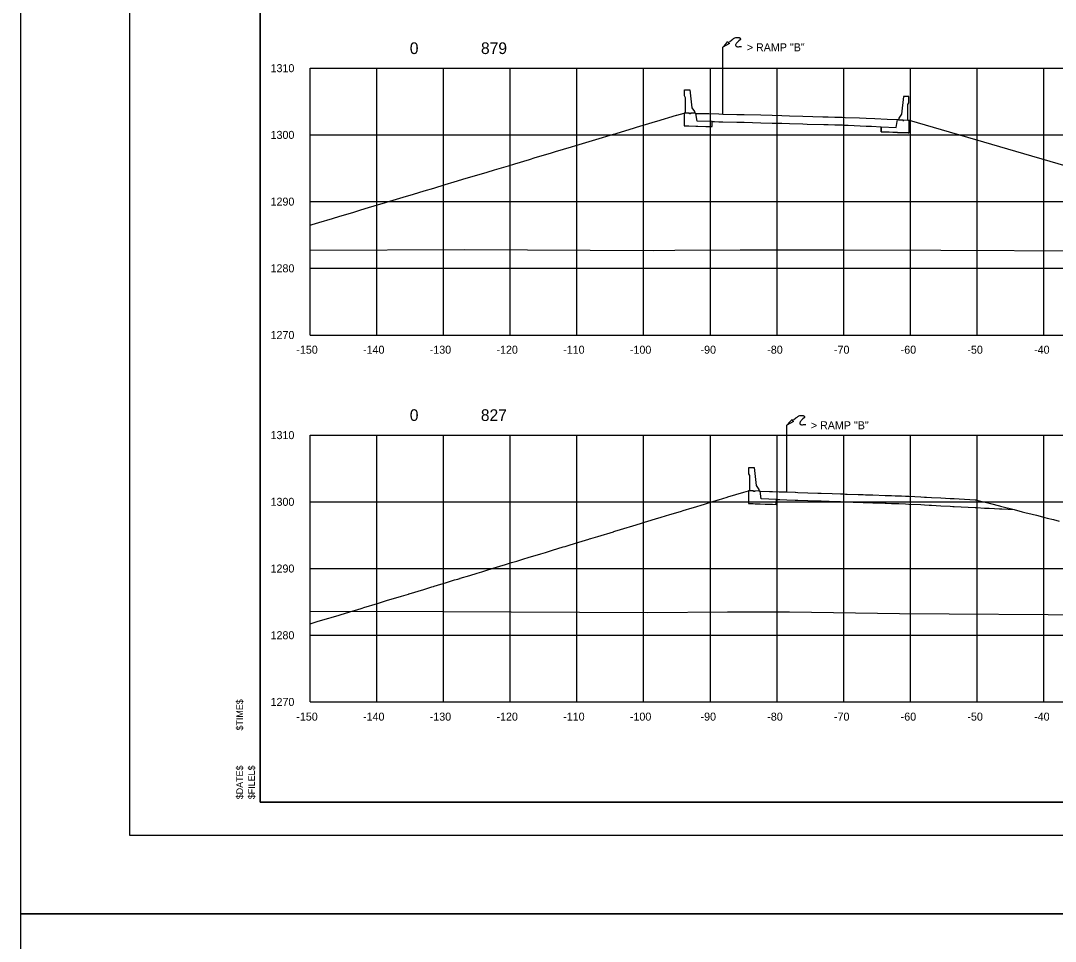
# Model space of a CAD drawing. Extents: x 2148105 to 2149976, y 144169 to 149705.
# Drawn here: x 2148219.9 to 2148375, y 145141 to 145279 of the extents above; entities that cross this region are included whole.
import ezdxf

# ---------------------------------------------------------------- set-up
doc = ezdxf.new("R2010")
doc.units = 0
for name, color, linetype in [('EX_Align', 7, 'Continuous'), ('PH1a-PR-Drives', 7, 'Continuous'), ('PH1a-PR-ServRd', 7, 'Continuous'), ('PR-Dividing Strip', 7, 'Continuous'), ('PR_Align_PC', 7, 'Continuous'), ('PR_Align_PI', 7, 'Continuous'), ('PR_Align_Ramp_E', 7, 'Continuous'), ('PR_Align_Ramp_J', 7, 'Continuous'), ('PR_Storm_Conc_Box_PH1B', 7, 'Continuous'), ('PR_Storm_Conc_Pipe_PH1B', 7, 'Continuous'), ('PR_Storm_Inlet_CICI_PH1A', 7, 'Continuous'), ('PR_Storm_Inlet_CICI_PH1B', 7, 'Continuous'), ('PR_Storm_MH_PH1B', 7, 'Continuous'), ('PR_Storm_Standard_Median_Drain_PH1B', 7, 'Continuous')]:
    doc.layers.add(name, color=color, linetype=linetype)

msp = doc.modelspace()

# ---------------------------------------------------------------- linework, layer by layer
at = {"layer": 'EX_Align'}
for points in [[(2148263.32, 145248.38), (2148263.62, 145248.47), (2148264.64, 145248.78), (2148266.66, 145249.38), (2148267.8, 145249.72), (2148269.71, 145250.29), (2148270.95, 145250.67), (2148272.09, 145251.01), (2148272.92, 145251.26), (2148273.58, 145251.46), (2148274.11, 145251.61), (2148275.79, 145252.12), (2148277.26, 145252.56), (2148278.83, 145253.03), (2148280.42, 145253.51), (2148281.87, 145253.94), (2148283.57, 145254.45), (2148284.91, 145254.85), (2148286.73, 145255.4), (2148287.95, 145255.76), (2148289.88, 145256.34), (2148290.99, 145256.67), (2148293.04, 145257.29), (2148294.03, 145257.59), (2148296.19, 145258.23), (2148297.06, 145258.5), (2148299.34, 145259.18), (2148300.1, 145259.41), (2148302.5, 145260.13), (2148303.14, 145260.32), (2148305.65, 145261.07), (2148306.17, 145261.23), (2148308.81, 145262.02), (2148309.21, 145262.14), (2148311.96, 145262.96), (2148312.25, 145263.05), (2148315.12, 145263.91), (2148315.28, 145263.96), (2148318.27, 145264.86), (2148318.31, 145264.87), (2148319.38, 145265.19), (2148319.39, 145264.43), (2148319.39, 145264.02), (2148319.4, 145263.54), (2148319.4, 145263.27), (2148320.12, 145263.25), (2148321.14, 145263.23), (2148321.27, 145263.22), (2148321.43, 145263.22), (2148322.65, 145263.19), (2148323.6, 145263.17), (2148323.6, 145263.4), (2148323.61, 145263.92), (2148323.93, 145263.91), (2148324.58, 145263.89), (2148324.98, 145263.88), (2148325.18, 145263.88), (2148327.31, 145263.82), (2148327.74, 145263.81), (2148328.37, 145263.8), (2148330.89, 145263.73), (2148332.57, 145263.69), (2148334.05, 145263.65), (2148335.2, 145263.62), (2148337.2, 145263.56), (2148337.83, 145263.54), (2148340.35, 145263.47), (2148340.46, 145263.47), (2148341, 145263.46), (2148342, 145263.43), (2148343.11, 145263.4), (2148343.37, 145263.38), (2148343.51, 145263.38), (2148343.99, 145263.36), (2148346.66, 145263.24), (2148347.45, 145263.21), (2148348.9, 145263.14), (2148348.9, 145262.93), (2148348.91, 145262.39), (2148349.31, 145262.38), (2148349.82, 145262.35), (2148350.69, 145262.31), (2148351.36, 145262.28), (2148351.94, 145262.26), (2148352.97, 145262.21), (2148353.06, 145262.21), (2148353.11, 145262.2), (2148353.12, 145262.92), (2148353.12, 145262.95), (2148353.13, 145264.06), (2148353.13, 145264.12), (2148379, 145256.56)], [(2148263.32, 145188.62), (2148264.26, 145188.9), (2148264.56, 145189), (2148266.12, 145189.47), (2148266.46, 145189.57), (2148267.67, 145189.94), (2148267.97, 145190.03), (2148269.8, 145190.58), (2148270.32, 145190.74), (2148271.12, 145190.99), (2148271.37, 145191.06), (2148273.43, 145191.69), (2148274.19, 145191.92), (2148274.61, 145192.05), (2148274.77, 145192.1), (2148277.03, 145192.78), (2148278.06, 145193.09), (2148278.14, 145193.12), (2148278.18, 145193.13), (2148280.37, 145193.79), (2148281.58, 145194.16), (2148281.8, 145194.23), (2148281.93, 145194.27), (2148283.76, 145194.82), (2148284.98, 145195.2), (2148285.45, 145195.34), (2148285.79, 145195.44), (2148285.8, 145195.44), (2148285.82, 145195.45), (2148285.82, 145195.45), (2148285.84, 145195.45), (2148287.25, 145195.88), (2148288.39, 145196.23), (2148289.06, 145196.43), (2148289.66, 145196.62), (2148290.75, 145196.95), (2148291.79, 145197.26), (2148292.63, 145197.52), (2148293.53, 145197.79), (2148294.3, 145198.02), (2148295.2, 145198.3), (2148296.16, 145198.59), (2148297.4, 145198.97), (2148297.9, 145199.12), (2148298.6, 145199.33), (2148299.65, 145199.65), (2148301.27, 145200.14), (2148301.54, 145200.22), (2148302, 145200.36), (2148303.09, 145200.7), (2148305.13, 145201.32), (2148305.22, 145201.34), (2148305.41, 145201.4), (2148306.44, 145201.71), (2148308.81, 145202.43), (2148308.86, 145202.45), (2148309, 145202.49), (2148309.83, 145202.74), (2148312.21, 145203.47), (2148312.36, 145203.51), (2148312.87, 145203.67), (2148313.45, 145203.84), (2148315.62, 145204.5), (2148315.82, 145204.56), (2148316.74, 145204.84), (2148317.11, 145204.95), (2148319.02, 145205.53), (2148319.23, 145205.6), (2148320.6, 145206.02), (2148320.81, 145206.08), (2148322.42, 145206.57), (2148322.6, 145206.62), (2148324.47, 145207.19), (2148324.56, 145207.22), (2148325.83, 145207.6), (2148325.93, 145207.64), (2148328.34, 145208.37), (2148328.35, 145208.37), (2148329.03, 145208.58), (2148329.03, 145208.31), (2148329.04, 145207.41), (2148329.04, 145207.25), (2148329.05, 145206.66), (2148329.17, 145206.65), (2148329.23, 145206.65), (2148329.73, 145206.64), (2148330.05, 145206.63), (2148330.78, 145206.6), (2148331.54, 145206.58), (2148332.21, 145206.55), (2148332.51, 145206.54), (2148332.64, 145206.54), (2148333.21, 145206.52), (2148333.22, 145207.14), (2148333.22, 145207.27), (2148333.72, 145207.25), (2148334.78, 145207.22), (2148336.04, 145207.18), (2148336.07, 145207.18), (2148336.08, 145207.18), (2148336.43, 145207.16), (2148339.44, 145207.06), (2148339.78, 145207.05), (2148339.94, 145207.04), (2148341.11, 145207), (2148342.85, 145206.94), (2148343.18, 145206.93), (2148343.56, 145206.92), (2148343.7, 145206.91), (2148343.81, 145206.91), (2148344.71, 145206.88), (2148346.25, 145206.83), (2148346.6, 145206.81), (2148347.68, 145206.78), (2148349.54, 145206.71), (2148349.65, 145206.71), (2148350.48, 145206.68), (2148351.55, 145206.64), (2148352.57, 145206.61), (2148353.06, 145206.58), (2148354.89, 145206.49), (2148355.42, 145206.46), (2148356.11, 145206.42), (2148356.46, 145206.4), (2148357.86, 145206.33), (2148359.28, 145206.25), (2148359.68, 145206.23), (2148359.86, 145206.22), (2148363.03, 145206.05), (2148363.15, 145206.05), (2148363.26, 145206.04), (2148363.27, 145206.04), (2148364.42, 145205.98), (2148365.12, 145205.94), (2148365.93, 145205.9), (2148366.67, 145205.86), (2148366.83, 145205.85), (2148367.02, 145205.84), (2148368.84, 145205.74), (2148370.08, 145205.43), (2148370.67, 145205.28), (2148370.89, 145205.22), (2148372.19, 145204.89), (2148373.48, 145204.57), (2148373.81, 145204.48), (2148374.75, 145204.24), (2148375.59, 145204.03)]]:
    msp.add_lwpolyline(points, dxfattribs=at)
at = {"layer": 'PH1a-PR-ServRd'}
msp.add_lwpolyline([(2148570.82, 145161.91), (2148255.82, 145161.91), (2148255.82, 145371.91), (2148570.82, 145371.91)], close=True, dxfattribs=at)
at = {"layer": 'PR-Dividing Strip'}
for p, q in [((2148325.18, 145265.04), (2148325.18, 145275.04)), ((2148334.78, 145208.39), (2148334.78, 145218.39))]:
    msp.add_line(p, q, dxfattribs=at)
for points in [[(2148325.18, 145275.04), (2148325.7, 145275.59), (2148325.96, 145275.9), (2148326.04, 145275.73), (2148326.18, 145275.62), (2148325.18, 145275.04)], [(2148326.19, 145275.86), (2148326.54, 145276.15), (2148326.71, 145276.28), (2148326.8, 145276.35), (2148326.9, 145276.41), (2148327, 145276.45), (2148327.12, 145276.49), (2148327.25, 145276.52), (2148327.35, 145276.53), (2148327.43, 145276.53), (2148327.51, 145276.52), (2148327.58, 145276.51), (2148327.64, 145276.49), (2148327.69, 145276.47), (2148327.73, 145276.45), (2148327.77, 145276.42), (2148327.81, 145276.37), (2148327.84, 145276.32), (2148327.83, 145276.26), (2148327.82, 145276.22), (2148327.77, 145276.15), (2148327.58, 145275.99), (2148327.39, 145275.82), (2148327.32, 145275.75), (2148327.25, 145275.67), (2148327.19, 145275.58), (2148327.15, 145275.52), (2148327.11, 145275.43), (2148327.11, 145275.35), (2148327.13, 145275.27), (2148327.17, 145275.2), (2148327.22, 145275.16), (2148327.28, 145275.14), (2148327.39, 145275.12), (2148327.52, 145275.13), (2148327.68, 145275.15), (2148328.01, 145275.18)], [(2148334.78, 145218.39), (2148335.3, 145218.94), (2148335.56, 145219.24), (2148335.64, 145219.07), (2148335.79, 145218.96), (2148334.78, 145218.39)], [(2148335.8, 145219.2), (2148336.15, 145219.49), (2148336.31, 145219.62), (2148336.41, 145219.69), (2148336.51, 145219.75), (2148336.6, 145219.79), (2148336.72, 145219.83), (2148336.86, 145219.86), (2148336.95, 145219.87), (2148337.03, 145219.87), (2148337.12, 145219.86), (2148337.19, 145219.85), (2148337.24, 145219.84), (2148337.29, 145219.81), (2148337.34, 145219.79), (2148337.37, 145219.76), (2148337.41, 145219.71), (2148337.44, 145219.66), (2148337.44, 145219.6), (2148337.42, 145219.56), (2148337.37, 145219.49), (2148337.18, 145219.33), (2148337, 145219.16), (2148336.92, 145219.09), (2148336.86, 145219.01), (2148336.79, 145218.92), (2148336.76, 145218.86), (2148336.72, 145218.77), (2148336.71, 145218.69), (2148336.73, 145218.61), (2148336.77, 145218.54), (2148336.82, 145218.5), (2148336.88, 145218.48), (2148336.99, 145218.46), (2148337.12, 145218.47), (2148337.28, 145218.49), (2148337.62, 145218.52)]]:
    msp.add_lwpolyline(points, dxfattribs=at)
at = {"layer": 'PR_Align_PI'}
for points in [[(2148321.14, 145265.14), (2148321.3, 145265.14), (2148321.43, 145265.14), (2148323.07, 145265.1), (2148324.58, 145265.06), (2148325.18, 145265.04), (2148327.31, 145264.99), (2148327.74, 145264.98), (2148328.37, 145264.96), (2148330.89, 145264.9), (2148332.57, 145264.85), (2148334.04, 145264.81), (2148335.2, 145264.78), (2148337.2, 145264.73), (2148340.19, 145264.64), (2148340.35, 145264.64), (2148340.46, 145264.64), (2148341, 145264.62), (2148342, 145264.59), (2148343.1, 145264.56), (2148343.51, 145264.54), (2148345.68, 145264.45), (2148346.66, 145264.41), (2148347.96, 145264.35), (2148349.82, 145264.27), (2148351.36, 145264.2)], [(2148330.78, 145208.52), (2148332.21, 145208.47), (2148332.46, 145208.46), (2148332.64, 145208.46), (2148333.62, 145208.42), (2148334.78, 145208.39), (2148336.04, 145208.34), (2148336.04, 145208.34), (2148336.07, 145208.34), (2148336.43, 145208.33), (2148339.44, 145208.23), (2148339.79, 145208.22), (2148339.95, 145208.21), (2148341.59, 145208.15), (2148342.85, 145208.11), (2148343.23, 145208.1), (2148343.56, 145208.08), (2148343.67, 145208.08), (2148343.81, 145208.08), (2148345.47, 145208.02), (2148346.25, 145207.99), (2148346.6, 145207.98), (2148347.68, 145207.94), (2148349.54, 145207.88), (2148349.65, 145207.88), (2148349.74, 145207.87), (2148350.48, 145207.85), (2148351.04, 145207.83), (2148351.55, 145207.81), (2148351.98, 145207.8), (2148352.57, 145207.78), (2148352.99, 145207.75), (2148353.06, 145207.75), (2148354.89, 145207.65), (2148355.42, 145207.63), (2148355.73, 145207.61), (2148356.46, 145207.57), (2148357.86, 145207.49), (2148359.28, 145207.42), (2148359.68, 145207.4), (2148359.86, 145207.39), (2148360.62, 145207.35), (2148363.03, 145207.22), (2148363.15, 145207.19), (2148363.15, 145207.19), (2148363.27, 145207.16), (2148365.33, 145206.64), (2148366.67, 145206.3), (2148366.79, 145206.26), (2148367.02, 145206.21), (2148368.84, 145205.74)]]:
    msp.add_lwpolyline(points, dxfattribs=at)
at = {"layer": 'PR_Align_Ramp_E'}
for points in [[(2148219.95, 145385.16), (2148579.95, 145385.16), (2148579.95, 145145.16), (2148219.95, 145145.16)], [(2148219.95, 145145.16), (2148579.95, 145145.16), (2148579.95, 144905.16), (2148219.95, 144905.16)]]:
    msp.add_lwpolyline(points, close=True, dxfattribs=at)
at = {"layer": 'PR_Align_Ramp_J'}
msp.add_lwpolyline([(2148236.32, 145376.91), (2148576.32, 145376.91), (2148576.32, 145156.91), (2148236.32, 145156.91)], close=True, dxfattribs=at)
at = {"layer": 'PR_Storm_Conc_Box_PH1B'}
for p, q in [((2148263.32, 145271.91), (2148563.32, 145271.91)), ((2148263.32, 145231.91), (2148263.32, 145271.91)), ((2148273.32, 145231.91), (2148273.32, 145271.91)), ((2148283.32, 145231.91), (2148283.32, 145271.91)), ((2148293.32, 145231.91), (2148293.32, 145271.91)), ((2148303.32, 145231.91), (2148303.32, 145271.91)), ((2148313.32, 145231.91), (2148313.32, 145271.91)), ((2148323.32, 145231.91), (2148323.32, 145271.91)), ((2148333.32, 145231.91), (2148333.32, 145271.91)), ((2148343.32, 145231.91), (2148343.32, 145271.91)), ((2148353.32, 145231.91), (2148353.32, 145271.91)), ((2148363.32, 145231.91), (2148363.32, 145271.91)), ((2148373.32, 145231.91), (2148373.32, 145271.91)), ((2148263.32, 145261.91), (2148563.32, 145261.91)), ((2148263.32, 145251.91), (2148563.32, 145251.91)), ((2148263.32, 145241.91), (2148563.32, 145241.91)), ((2148263.32, 145231.91), (2148563.32, 145231.91)), ((2148263.32, 145216.91), (2148563.32, 145216.91)), ((2148263.32, 145176.91), (2148263.32, 145216.91)), ((2148273.32, 145176.91), (2148273.32, 145216.91)), ((2148283.32, 145176.91), (2148283.32, 145216.91)), ((2148293.32, 145176.91), (2148293.32, 145216.91)), ((2148303.32, 145176.91), (2148303.32, 145216.91)), ((2148313.32, 145176.91), (2148313.32, 145216.91)), ((2148323.32, 145176.91), (2148323.32, 145216.91)), ((2148333.32, 145176.91), (2148333.32, 145216.91)), ((2148343.32, 145176.91), (2148343.32, 145216.91)), ((2148353.32, 145176.91), (2148353.32, 145216.91)), ((2148363.32, 145176.91), (2148363.32, 145216.91)), ((2148373.32, 145176.91), (2148373.32, 145216.91)), ((2148263.32, 145206.91), (2148563.32, 145206.91)), ((2148263.32, 145196.91), (2148563.32, 145196.91)), ((2148263.32, 145186.91), (2148563.32, 145186.91)), ((2148263.32, 145176.91), (2148563.32, 145176.91))]:
    msp.add_line(p, q, dxfattribs=at)
at = {"layer": 'PR_Storm_Conc_Pipe_PH1B'}
msp.add_lwpolyline([(2148255.82, 145161.91), (2148570.82, 145161.91), (2148570.82, 145371.91), (2148255.82, 145371.91)], close=True, dxfattribs=at)
msp.add_lwpolyline([(2148255.82, 145161.91), (2148570.82, 145161.91), (2148570.82, 145371.91), (2148255.82, 145371.91)], close=True, dxfattribs=at)
at = {"layer": 'PR_Storm_Inlet_CICI_PH1A'}
for points in [[(2148319.58, 145265.18), (2148319.58, 145267.48), (2148319.45, 145267.75), (2148319.45, 145268.67), (2148320.24, 145268.66), (2148320.54, 145265.99), (2148320.96, 145265.4), (2148320.97, 145265.15), (2148320.35, 145265.16), (2148320.35, 145265.08), (2148320.17, 145265.08), (2148320.17, 145265.17)], [(2148319.58, 145265.18), (2148319.58, 145267.48), (2148319.45, 145267.75), (2148319.45, 145268.67), (2148320.24, 145268.66), (2148320.54, 145265.99), (2148320.96, 145265.4), (2148320.97, 145265.15), (2148320.35, 145265.16), (2148320.35, 145265.08), (2148320.17, 145265.08), (2148320.17, 145265.17)], [(2148352.93, 145264.13), (2148352.92, 145266.47), (2148353.06, 145266.74), (2148353.06, 145267.66), (2148352.26, 145267.68), (2148351.97, 145265.02), (2148351.55, 145264.44), (2148351.54, 145264.19), (2148352.15, 145264.16), (2148352.15, 145264.08), (2148352.34, 145264.07), (2148352.34, 145264.16)], [(2148319.4, 145263.27), (2148321.14, 145263.23), (2148323.6, 145263.17), (2148323.61, 145263.92), (2148321.32, 145263.97), (2148321.14, 145265.14), (2148320.97, 145265.15), (2148320.35, 145265.16), (2148320.35, 145265.08), (2148320.17, 145265.08), (2148320.17, 145265.17), (2148319.58, 145265.18), (2148319.38, 145265.19), (2148319.39, 145264.02)], [(2148319.4, 145263.27), (2148321.14, 145263.23), (2148323.6, 145263.17), (2148323.61, 145263.92), (2148321.32, 145263.97), (2148321.14, 145265.14), (2148320.97, 145265.15), (2148320.35, 145265.16), (2148320.35, 145265.08), (2148320.17, 145265.08), (2148320.17, 145265.17), (2148319.58, 145265.18), (2148319.38, 145265.19), (2148319.39, 145264.02)], [(2148353.11, 145262.2), (2148351.36, 145262.28), (2148348.91, 145262.39), (2148348.9, 145263.14), (2148351.19, 145263.04), (2148351.36, 145264.2), (2148351.54, 145264.19), (2148352.15, 145264.16), (2148352.15, 145264.08), (2148352.34, 145264.07), (2148352.34, 145264.16), (2148352.93, 145264.13), (2148353.13, 145264.12), (2148353.12, 145262.95)], [(2148329.22, 145208.57), (2148329.23, 145210.85), (2148329.1, 145211.12), (2148329.1, 145212.05), (2148329.88, 145212.03), (2148330.18, 145209.36), (2148330.59, 145208.77), (2148330.6, 145208.52), (2148329.99, 145208.54), (2148329.99, 145208.46), (2148329.81, 145208.47), (2148329.81, 145208.55)], [(2148329.22, 145208.57), (2148329.23, 145210.85), (2148329.1, 145211.12), (2148329.1, 145212.05), (2148329.88, 145212.03), (2148330.18, 145209.36), (2148330.59, 145208.77), (2148330.6, 145208.52), (2148329.99, 145208.54), (2148329.99, 145208.46), (2148329.81, 145208.47), (2148329.81, 145208.55)], [(2148329.05, 145206.66), (2148330.78, 145206.6), (2148333.21, 145206.52), (2148333.22, 145207.27), (2148330.95, 145207.35), (2148330.78, 145208.52), (2148330.6, 145208.52), (2148329.99, 145208.54), (2148329.99, 145208.46), (2148329.81, 145208.47), (2148329.81, 145208.55), (2148329.22, 145208.57), (2148329.03, 145208.58), (2148329.04, 145207.41)], [(2148329.05, 145206.66), (2148330.78, 145206.6), (2148333.21, 145206.52), (2148333.22, 145207.27), (2148330.95, 145207.35), (2148330.78, 145208.52), (2148330.6, 145208.52), (2148329.99, 145208.54), (2148329.99, 145208.46), (2148329.81, 145208.47), (2148329.81, 145208.55), (2148329.22, 145208.57), (2148329.03, 145208.58), (2148329.04, 145207.41)]]:
    msp.add_lwpolyline(points, close=True, dxfattribs=at)
at = {"layer": 'PR_Storm_Inlet_CICI_PH1B'}
for points in [[(2148263.32, 145244.61), (2148286.48, 145244.71), (2148314.76, 145244.6), (2148317.98, 145244.64), (2148327.77, 145244.68), (2148343.27, 145244.68), (2148357.85, 145244.64), (2148379.91, 145244.51)], [(2148263.32, 145190.53), (2148283.23, 145190.46), (2148313.94, 145190.31), (2148325.89, 145190.42), (2148335.18, 145190.42), (2148351.69, 145190.17), (2148381.41, 145189.99)]]:
    msp.add_lwpolyline(points, dxfattribs=at)
at = {"layer": 'PR_Storm_Standard_Median_Drain_PH1B'}
for p, q in [((2148263.32, 145231.91), (2148263.32, 145271.91)), ((2148263.32, 145231.91), (2148563.32, 145231.91)), ((2148263.32, 145176.91), (2148263.32, 145216.91)), ((2148263.32, 145176.91), (2148563.32, 145176.91))]:
    msp.add_line(p, q, dxfattribs=at)

# ---------------------------------------------------------------- texts
at = {"layer": 'PH1a-PR-Drives'}
for s, p in [('$TIME$', (2148253.27, 145172.63)), ('$DATE$', (2148253.27, 145162.33)), ('$FILEL$', (2148255.05, 145162.33))]:
    msp.add_text(s, height=1, rotation=90, dxfattribs=at).set_placement(p)
at = {"layer": 'PR-Dividing Strip'}
for p in [(2148328.78, 145274.44), (2148338.38, 145217.78)]:
    msp.add_text('> RAMP "B"', height=1.2, rotation=360, dxfattribs=at).set_placement(p)
at = {"layer": 'PR_Align_PC'}
for s, p in [('0', (2148278.27, 145274.03)), ('879', (2148288.94, 145274.03)), ('0', (2148278.27, 145219.03)), ('827', (2148288.92, 145219.03))]:
    msp.add_text(s, height=1.75, dxfattribs=at).set_placement(p)
at = {"layer": 'PR_Storm_MH_PH1B'}
for s, p in [('1310', (2148257.4, 145271.31)), ('1300', (2148257.4, 145261.31)), ('1290', (2148257.4, 145251.31)), ('1280', (2148257.4, 145241.31)), ('1270', (2148257.4, 145231.31)), ('-150', (2148261.26, 145229.11)), ('-140', (2148271.26, 145229.11)), ('-130', (2148281.26, 145229.11)), ('-120', (2148291.26, 145229.11)), ('-110', (2148301.26, 145229.11)), ('-100', (2148311.26, 145229.11)), ('-90', (2148321.85, 145229.11)), ('-80', (2148331.85, 145229.11)), ('-70', (2148341.85, 145229.11)), ('-60', (2148351.85, 145229.11)), ('-50', (2148361.85, 145229.11)), ('-40', (2148371.85, 145229.11)), ('1310', (2148257.4, 145216.31)), ('1300', (2148257.4, 145206.31)), ('1290', (2148257.4, 145196.31)), ('1280', (2148257.4, 145186.31)), ('1270', (2148257.4, 145176.31)), ('-150', (2148261.26, 145174.11)), ('-140', (2148271.26, 145174.11)), ('-130', (2148281.26, 145174.11)), ('-120', (2148291.26, 145174.11)), ('-110', (2148301.26, 145174.11)), ('-100', (2148311.26, 145174.11)), ('-90', (2148321.85, 145174.11)), ('-80', (2148331.85, 145174.11)), ('-70', (2148341.85, 145174.11)), ('-60', (2148351.85, 145174.11)), ('-50', (2148361.85, 145174.11)), ('-40', (2148371.85, 145174.11))]:
    msp.add_text(s, height=1.2, dxfattribs=at).set_placement(p)

doc.saveas('drawing.dxf')
